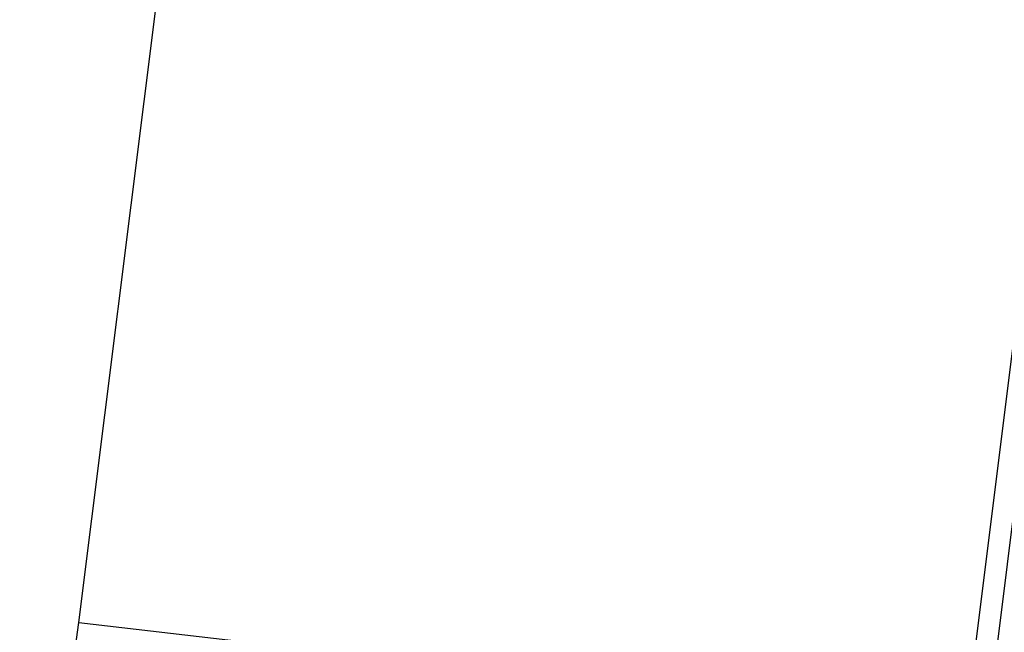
# Model space of a CAD drawing. Header units: feet. Extents: x -79 to 198, y -22 to 181.
# Tile 828 of 982: x 137.28 to 137.948, y 103.464 to 103.88. Entities that reach past the tile are written whole.
import ezdxf

# ---------------------------------------------------------------- set-up
doc = ezdxf.new("R2010")
doc.units = ezdxf.units.FT
doc.layers.add('A-LINEA', color=7, linetype='CONTINUOUS')

msp = doc.modelspace()

# ---------------------------------------------------------------- linework, layer by layer
at = {"layer": 'A-LINEA'}
msp.add_line((137.32, 103.4711), (137.72, 106.6578), dxfattribs=at)
msp.add_line((137.32, 103.4711), (137.72, 106.6578), dxfattribs=at)
for points in [[(137.92, 103.2711), (138.3467, 106.6978), (138.3333, 106.6978), (137.9067, 103.2844), (137.9067, 103.2711), (137.92, 103.2711)], [(137.92, 103.2711), (138.3467, 106.6978), (138.3333, 106.6978), (137.9067, 103.2844), (137.9067, 103.2711), (137.92, 103.2711)], [(137.28, 103.1778), (137.32, 103.4711), (137.8933, 103.4044), (137.8533, 103.1111), (137.28, 103.1778)], [(137.28, 103.1778), (137.32, 103.4711), (137.8933, 103.4044), (137.8533, 103.1111), (137.28, 103.1778)]]:
    msp.add_lwpolyline(points, dxfattribs=at)

doc.saveas('drawing.dxf')
